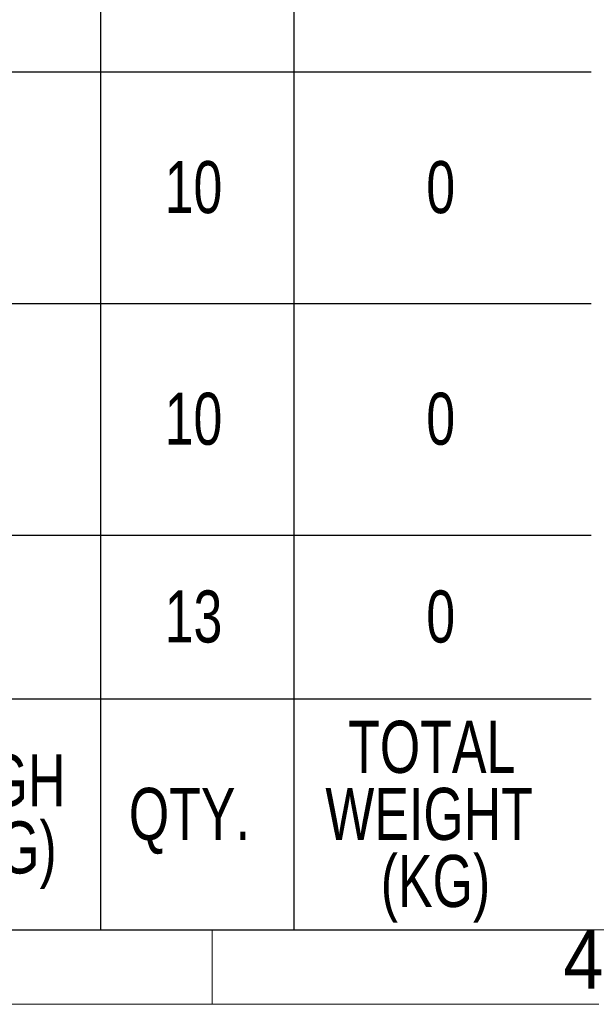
# Model space of a CAD drawing. Header units: millimetres. Extents: x 525 to 29324, y 175 to 20618.
# Tile 311 of 588: x 21440 to 22785, y 175 to 2493. Entities that reach past the tile are written whole.
import ezdxf

# ---------------------------------------------------------------- set-up
doc = ezdxf.new("R2010")
doc.units = ezdxf.units.MM
doc.linetypes.add('SLD-Continua', pattern=[0])
doc.layers.add('COTAS', color=1, linetype='SLD-Continua')
doc.styles.add('SLDTEXTSTYLE3', font='GOTHIC.TTF', dxfattribs={"width": 0.913})
doc.styles.add('SLDTEXTSTYLE6', font='ARIALN.TTF', dxfattribs={"width": 0.87})

# ---------------------------------------------------------------- blocks, each defined once
blk = doc.blocks.new('SW_TABLEANNOTATION_0')
at = {"layer": 'COTAS', "color": 0, "ltscale": 35}
for p, q in [((8788.8, 2021.4), (8788.8, 1476.2)), ((9243.8, 2021.4), (9243.8, 1476.2)), ((8263.8, 1476.2), (8788.8, 1476.2)), ((8788.8, 1476.2), (8788.8, 931)), ((8788.8, 1476.2), (9243.8, 1476.2)), ((9243.8, 1476.2), (9243.8, 931)), ((9243.8, 1476.2), (9943.8, 1476.2)), ((8263.8, 931), (8788.8, 931)), ((8788.8, 931), (8788.8, 385.8)), ((8788.8, 931), (9243.8, 931)), ((9243.8, 931), (9243.8, 385.8)), ((9243.8, 931), (9943.8, 931)), ((8263.8, 385.8), (8788.8, 385.8)), ((8788.8, 385.8), (8788.8, 0)), ((8788.8, 385.8), (9243.8, 385.8)), ((9243.8, 385.8), (9243.8, 0)), ((9243.8, 385.8), (9943.8, 385.8)), ((8263.8, 0), (8788.8, 0)), ((8788.8, 0), (8788.8, -543.7)), ((8788.8, 0), (9243.8, 0)), ((9243.8, 0), (9243.8, -543.7)), ((9243.8, 0), (9943.8, 0)), ((8263.8, -543.7), (8788.8, -543.7)), ((8788.8, -543.7), (9243.8, -543.7)), ((9243.8, -543.7), (9943.8, -543.7))]:
    blk.add_line(p, q, dxfattribs=at)
at = {"layer": 'COTAS', "color": 0, "ltscale": 35, "char_height": 122.5, "attachment_point": 1, "style": 'SLDTEXTSTYLE6'}
for s, insert in [('10', (8939.6, 1266.2)), ('0', (9555.4, 1266.2)), ('10', (8939.6, 721)), ('0', (9555.4, 721)), ('13', (8939.6, 255.5)), ('0', (9555.4, 255.5)), ('TOTAL ', (9371.5, -51.4)), ('WEIGH', (8292.5, -130.3)), ('QTY.', (8855.3, -209.2)), ('WEIGHT ', (9317.9, -209.2)), ('T (KG)', (8319.3, -288.2)), ('(KG)', (9448.2, -367.1))]:
    blk.add_mtext(s, dxfattribs=dict(at, insert=insert))

msp = doc.modelspace()

# ---------------------------------------------------------------- linework, layer by layer
at = {"color": 7, "linetype": 'SLD-Continua', "lineweight": 18, "ltscale": 35}
for p, q in [((29085, 350), (700, 350)), ((22785, 350), (21560, 350)), ((21892.5, 350), (21892.5, 175)), ((29260, 175), (525, 175))]:
    msp.add_line(p, q, dxfattribs=at)

# ---------------------------------------------------------------- block references
at = {"layer": 'COTAS', "ltscale": 35}
msp.add_blockref('SW_TABLEANNOTATION_0', (12841.2, 893.7), dxfattribs=at)

# ---------------------------------------------------------------- texts
at = {"color": 7, "linetype": 'Continuous', "lineweight": 0, "ltscale": 35, "insert": (22766.1, 350.5), "char_height": 138.9, "attachment_point": 2, "style": 'SLDTEXTSTYLE3'}
msp.add_mtext('4', dxfattribs=at)

doc.saveas('drawing.dxf')
